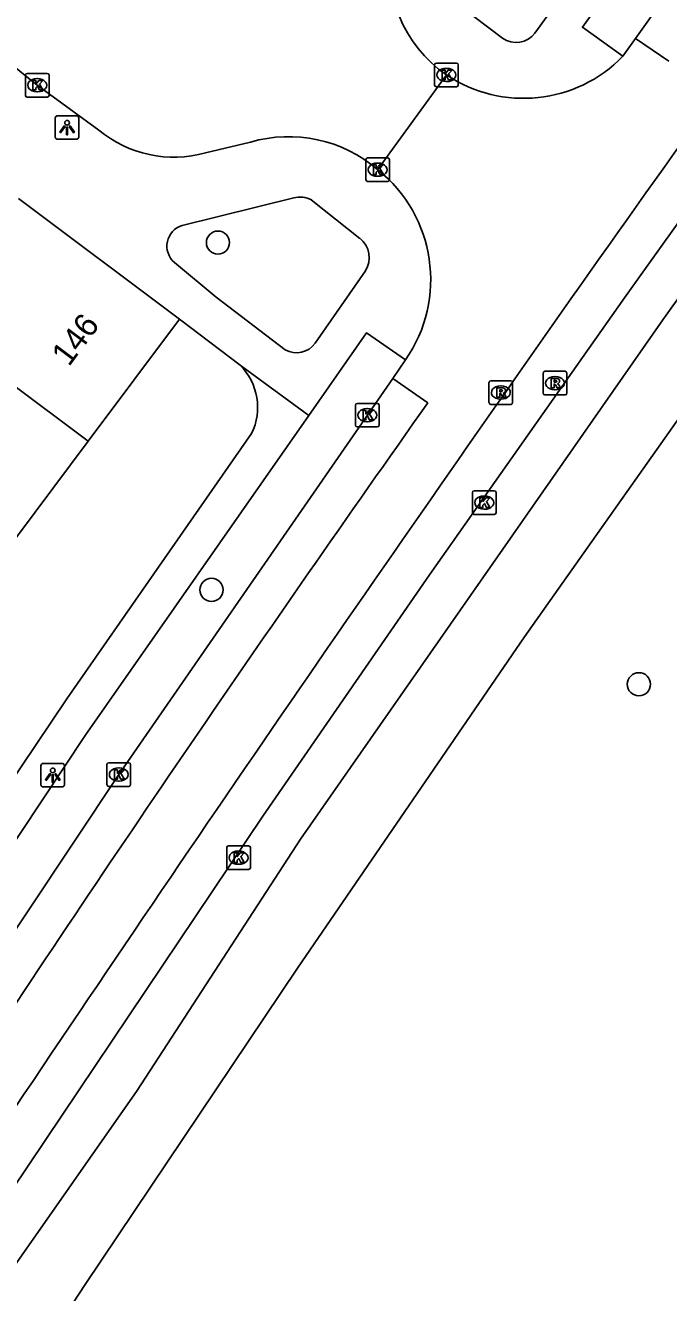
# Model space of a CAD drawing. Extents: x 159040 to 160094, y 381214 to 382518.
# Drawn here: x 159439.8 to 159467.1, y 381851.3 to 381904.9 of the extents above; entities that cross this region are included whole.
import ezdxf

# ---------------------------------------------------------------- set-up
doc = ezdxf.new("R2010")
doc.units = 0
for name, color, linetype in [('IMGEO_Boom', 7, 'Continuous'), ('IMGEO_Kolk', 7, 'Continuous'), ('IMGEO_Lichtpunt', 7, 'Continuous'), ('IMGEO_Pand', 7, 'Continuous'), ('IMGEO_Pand_nummerreeks', 7, 'Continuous'), ('IMGEO_Rijbaan_lokaal_gesloten', 7, 'Continuous'), ('IMGEO_Rijbaan_lokaal_open', 7, 'Continuous'), ('IMGEO_Rioolput', 7, 'Continuous'), ('IMGEO_Voetpad_open', 7, 'Continuous')]:
    doc.layers.add(name, color=color, linetype=linetype)

msp = doc.modelspace()

# ---------------------------------------------------------------- linework, layer by layer
at = {"layer": 'IMGEO_Boom'}
for centre in [(159447.981, 381895.749), (159447.707, 381881.057), (159465.799, 381877.064)]:
    msp.add_circle(centre, 0.489, dxfattribs=at)
at = {"layer": 'IMGEO_Kolk'}
for p, q in [((159457.151, 381902.415), (159457.151, 381903.267)), ((159457.226, 381903.341), (159458.078, 381903.341)), ((159457.639, 381903.121), (159457.664, 381903.121)), ((159458.152, 381903.267), (159458.152, 381902.415)), ((159439.828, 381901.979), (159439.828, 381902.831)), ((159439.903, 381902.905), (159440.755, 381902.905)), ((159440.316, 381902.685), (159440.341, 381902.685)), ((159440.829, 381902.831), (159440.829, 381901.979)), ((159457.662, 381902.561), (159457.637, 381902.561)), ((159440.339, 381902.125), (159440.314, 381902.125)), ((159458.078, 381902.341), (159457.226, 381902.341)), ((159440.755, 381901.905), (159439.903, 381901.905)), ((159454.315, 381899.333), (159455.167, 381899.333)), ((159454.24, 381898.407), (159454.24, 381899.259)), ((159454.728, 381899.113), (159454.753, 381899.113)), ((159455.241, 381899.259), (159455.241, 381898.407)), ((159455.167, 381898.333), (159454.315, 381898.333)), ((159454.751, 381898.553), (159454.726, 381898.553)), ((159453.8, 381888.022), (159453.8, 381888.874)), ((159453.875, 381888.948), (159454.727, 381888.948)), ((159454.288, 381888.728), (159454.313, 381888.728)), ((159454.801, 381888.874), (159454.801, 381888.022)), ((159454.311, 381888.168), (159454.286, 381888.168)), ((159454.727, 381887.948), (159453.875, 381887.948)), ((159458.751, 381884.322), (159458.751, 381885.174)), ((159458.826, 381885.248), (159459.678, 381885.248)), ((159459.239, 381885.028), (159459.264, 381885.028)), ((159459.752, 381885.174), (159459.752, 381884.322)), ((159459.262, 381884.468), (159459.237, 381884.468)), ((159459.678, 381884.248), (159458.826, 381884.248)), ((159443.282, 381872.817), (159443.282, 381873.669)), ((159443.357, 381873.743), (159444.209, 381873.743)), ((159444.283, 381873.669), (159444.283, 381872.817)), ((159443.77, 381873.523), (159443.795, 381873.523)), ((159444.209, 381872.743), (159443.357, 381872.743)), ((159443.793, 381872.963), (159443.768, 381872.963)), ((159448.351, 381869.3), (159448.351, 381870.152)), ((159448.426, 381870.226), (159449.278, 381870.226)), ((159448.839, 381870.006), (159448.864, 381870.006)), ((159449.352, 381870.152), (159449.352, 381869.3)), ((159448.862, 381869.446), (159448.837, 381869.446)), ((159449.278, 381869.226), (159448.426, 381869.226))]:
    msp.add_line(p, q, dxfattribs=at)
for points in [[(159457.151, 381902.415), (159457.151, 381903.267)], [(159457.226, 381903.341), (159458.078, 381903.341)], [(159458.152, 381903.267), (159458.152, 381902.415)], [(159439.828, 381901.979), (159439.828, 381902.831)], [(159439.903, 381902.905), (159440.755, 381902.905)], [(159440.149, 381902.605), (159440.272, 381902.605), (159440.272, 381902.454), (159440.402, 381902.605), (159440.566, 381902.605), (159440.42, 381902.454), (159440.573, 381902.205), (159440.421, 381902.205), (159440.336, 381902.369), (159440.272, 381902.302), (159440.272, 381902.205), (159440.149, 381902.205), (159440.149, 381902.605)], [(159440.829, 381902.831), (159440.829, 381901.979)], [(159457.472, 381903.041), (159457.595, 381903.041), (159457.595, 381902.89), (159457.725, 381903.041), (159457.889, 381903.041), (159457.743, 381902.89), (159457.896, 381902.641), (159457.744, 381902.641), (159457.659, 381902.805), (159457.595, 381902.738), (159457.595, 381902.641), (159457.472, 381902.641), (159457.472, 381903.041)], [(159458.078, 381902.341), (159457.226, 381902.341)], [(159440.755, 381901.905), (159439.903, 381901.905)], [(159454.315, 381899.333), (159455.167, 381899.333)], [(159454.24, 381898.407), (159454.24, 381899.259)], [(159454.561, 381899.033), (159454.684, 381899.033), (159454.684, 381898.882), (159454.814, 381899.033), (159454.978, 381899.033), (159454.832, 381898.882), (159454.985, 381898.633), (159454.833, 381898.633), (159454.748, 381898.797), (159454.684, 381898.73), (159454.684, 381898.633), (159454.561, 381898.633), (159454.561, 381899.033)], [(159455.241, 381899.259), (159455.241, 381898.407)], [(159455.167, 381898.333), (159454.315, 381898.333)], [(159453.8, 381888.022), (159453.8, 381888.874)], [(159453.875, 381888.948), (159454.727, 381888.948)], [(159454.121, 381888.648), (159454.244, 381888.648), (159454.244, 381888.497), (159454.374, 381888.648), (159454.538, 381888.648), (159454.392, 381888.497), (159454.545, 381888.248), (159454.393, 381888.248), (159454.308, 381888.412), (159454.244, 381888.345), (159454.244, 381888.248), (159454.121, 381888.248), (159454.121, 381888.648)], [(159454.801, 381888.874), (159454.801, 381888.022)], [(159454.727, 381887.948), (159453.875, 381887.948)], [(159458.751, 381884.322), (159458.751, 381885.174)], [(159458.826, 381885.248), (159459.678, 381885.248)], [(159459.072, 381884.948), (159459.195, 381884.948), (159459.195, 381884.797), (159459.325, 381884.948), (159459.489, 381884.948), (159459.343, 381884.797), (159459.496, 381884.548), (159459.344, 381884.548), (159459.259, 381884.712), (159459.195, 381884.645), (159459.195, 381884.548), (159459.072, 381884.548), (159459.072, 381884.948)], [(159459.752, 381885.174), (159459.752, 381884.322)], [(159459.678, 381884.248), (159458.826, 381884.248)], [(159443.282, 381872.817), (159443.282, 381873.669)], [(159443.357, 381873.743), (159444.209, 381873.743)], [(159444.283, 381873.669), (159444.283, 381872.817)], [(159443.603, 381873.443), (159443.726, 381873.443), (159443.726, 381873.292), (159443.856, 381873.443), (159444.02, 381873.443), (159443.874, 381873.292), (159444.027, 381873.043), (159443.875, 381873.043), (159443.79, 381873.207), (159443.726, 381873.14), (159443.726, 381873.043), (159443.603, 381873.043), (159443.603, 381873.443)], [(159444.209, 381872.743), (159443.357, 381872.743)], [(159448.351, 381869.3), (159448.351, 381870.152)], [(159448.426, 381870.226), (159449.278, 381870.226)], [(159448.672, 381869.926), (159448.795, 381869.926), (159448.795, 381869.775), (159448.925, 381869.926), (159449.089, 381869.926), (159448.943, 381869.775), (159449.096, 381869.526), (159448.944, 381869.526), (159448.859, 381869.69), (159448.795, 381869.623), (159448.795, 381869.526), (159448.672, 381869.526), (159448.672, 381869.926)], [(159449.352, 381870.152), (159449.352, 381869.3)], [(159449.278, 381869.226), (159448.426, 381869.226)]]:
    msp.add_lwpolyline(points, dxfattribs=at)
for centre, start, end in [((159457.228, 381903.265), 91.552, 178.448), ((159457.228, 381903.265), 91.552, 178.448), ((159458.076, 381903.265), 1.552, 88.448), ((159458.076, 381903.265), 1.552, 88.448), ((159439.905, 381902.829), 91.552, 178.448), ((159439.905, 381902.829), 91.552, 178.448), ((159440.753, 381902.829), 1.552, 88.448), ((159440.753, 381902.829), 1.552, 88.448), ((159439.905, 381901.981), 181.552, 268.448), ((159439.905, 381901.981), 181.552, 268.448), ((159440.753, 381901.981), 271.552, 358.448), ((159440.753, 381901.981), 271.552, 358.448), ((159457.228, 381902.417), 181.552, 268.448), ((159457.228, 381902.417), 181.552, 268.448), ((159458.076, 381902.417), 271.552, 358.448), ((159458.076, 381902.417), 271.552, 358.448), ((159454.317, 381899.257), 91.552, 178.448), ((159454.317, 381899.257), 91.552, 178.448), ((159455.165, 381899.257), 1.552, 88.448), ((159455.165, 381899.257), 1.552, 88.448), ((159454.317, 381898.409), 181.552, 268.448), ((159454.317, 381898.409), 181.552, 268.448), ((159455.165, 381898.409), 271.552, 358.448), ((159455.165, 381898.409), 271.552, 358.448), ((159453.877, 381888.872), 91.552, 178.448), ((159453.877, 381888.872), 91.552, 178.448), ((159454.725, 381888.872), 1.552, 88.448), ((159454.725, 381888.872), 1.552, 88.448), ((159453.877, 381888.024), 181.552, 268.448), ((159453.877, 381888.024), 181.552, 268.448), ((159454.725, 381888.024), 271.552, 358.448), ((159454.725, 381888.024), 271.552, 358.448), ((159458.828, 381885.172), 91.552, 178.448), ((159458.828, 381885.172), 91.552, 178.448), ((159459.676, 381885.172), 1.552, 88.448), ((159459.676, 381885.172), 1.552, 88.448), ((159458.828, 381884.324), 181.552, 268.448), ((159458.828, 381884.324), 181.552, 268.448), ((159459.676, 381884.324), 271.552, 358.448), ((159459.676, 381884.324), 271.552, 358.448), ((159443.359, 381873.667), 91.552, 178.448), ((159443.359, 381873.667), 91.552, 178.448), ((159444.207, 381873.667), 1.552, 88.448), ((159444.207, 381873.667), 1.552, 88.448), ((159443.359, 381872.819), 181.552, 268.448), ((159443.359, 381872.819), 181.552, 268.448), ((159444.207, 381872.819), 271.552, 358.448), ((159444.207, 381872.819), 271.552, 358.448), ((159448.428, 381870.15), 91.552, 178.448), ((159448.428, 381870.15), 91.552, 178.448), ((159449.276, 381870.15), 1.552, 88.448), ((159449.276, 381870.15), 1.552, 88.448), ((159448.428, 381869.302), 181.552, 268.448), ((159448.428, 381869.302), 181.552, 268.448), ((159449.276, 381869.302), 271.552, 358.448), ((159449.276, 381869.302), 271.552, 358.448)]:
    msp.add_arc(centre, 0.0765, start, end, dxfattribs=at)
for centre, major_axis, ratio, start_param, end_param in [((159457.638, 381902.841), (-0.387, 0.002), 0.722429, 4.712389, 7.853982), ((159457.663, 381902.841), (-0.39, 0.002), 0.717154, 1.570796, 4.712389), ((159440.315, 381902.405), (-0.387, 0.002), 0.722429, 4.712389, 7.853982), ((159440.34, 381902.405), (-0.39, 0.002), 0.717154, 1.570796, 4.712389), ((159454.727, 381898.833), (-0.387, 0.002), 0.722429, 4.712389, 7.853982), ((159454.752, 381898.833), (-0.39, 0.002), 0.717154, 1.570796, 4.712389), ((159454.287, 381888.448), (-0.387, 0.002), 0.722429, 4.712389, 7.853982), ((159454.312, 381888.448), (-0.39, 0.002), 0.717154, 1.570796, 4.712389), ((159459.238, 381884.748), (-0.387, 0.002), 0.722429, 4.712389, 7.853982), ((159459.263, 381884.748), (-0.39, 0.002), 0.717154, 1.570796, 4.712389), ((159443.769, 381873.243), (-0.387, 0.002), 0.722429, 4.712389, 7.853982), ((159443.794, 381873.243), (-0.39, 0.002), 0.717154, 1.570796, 4.712389), ((159448.838, 381869.726), (-0.387, 0.002), 0.722429, 4.712389, 7.853982), ((159448.863, 381869.726), (-0.39, 0.002), 0.717154, 1.570796, 4.712389)]:
    msp.add_ellipse(centre, major_axis=major_axis, ratio=ratio, start_param=start_param, end_param=end_param, dxfattribs=at)
at = {"layer": 'IMGEO_Lichtpunt'}
for p, q in [((159441.094, 381901.02), (159441.094, 381900.213)), ((159441.094, 381901.02), (159441.094, 381900.213)), ((159441.996, 381901.115), (159441.188, 381901.115)), ((159441.996, 381901.115), (159441.188, 381901.115)), ((159442.09, 381900.213), (159442.09, 381901.02)), ((159442.09, 381900.213), (159442.09, 381901.02)), ((159441.188, 381900.119), (159441.996, 381900.119)), ((159441.188, 381900.119), (159441.996, 381900.119)), ((159440.486, 381873.619), (159440.486, 381872.812)), ((159440.486, 381873.619), (159440.486, 381872.812)), ((159441.388, 381873.714), (159440.58, 381873.714)), ((159441.388, 381873.714), (159440.58, 381873.714)), ((159441.482, 381872.812), (159441.482, 381873.619)), ((159441.482, 381872.812), (159441.482, 381873.619)), ((159440.58, 381872.718), (159441.388, 381872.718)), ((159440.58, 381872.718), (159441.388, 381872.718))]:
    msp.add_line(p, q, dxfattribs=at)
for points in [[(159441.468, 381900.684), (159441.507, 381900.656), (159441.319, 381900.394), (159441.281, 381900.421), (159441.468, 381900.684)], [(159441.57, 381900.636), (159441.617, 381900.636), (159441.617, 381900.314), (159441.57, 381900.314), (159441.57, 381900.636)], [(159441.68, 381900.656), (159441.718, 381900.683), (159441.905, 381900.421), (159441.866, 381900.393), (159441.68, 381900.656)], [(159440.86, 381873.283), (159440.899, 381873.255), (159440.711, 381872.993), (159440.673, 381873.02), (159440.86, 381873.283)], [(159440.962, 381873.235), (159441.009, 381873.235), (159441.009, 381872.913), (159440.962, 381872.913), (159440.962, 381873.235)], [(159441.072, 381873.255), (159441.11, 381873.282), (159441.297, 381873.02), (159441.258, 381872.992), (159441.072, 381873.255)]]:
    msp.add_lwpolyline(points, dxfattribs=at)
for centre in [(159441.593, 381900.818), (159440.985, 381873.417)]:
    msp.add_circle(centre, 0.0994, dxfattribs=at)
for centre, start, end in [((159441.188, 381901.02), 90, 180), ((159441.188, 381901.02), 90, 180), ((159441.996, 381901.02), 0, 90), ((159441.996, 381901.02), 0, 90), ((159441.188, 381900.213), 180, 270), ((159441.188, 381900.213), 180, 270), ((159441.996, 381900.213), 270, 0), ((159441.996, 381900.213), 270, 360), ((159440.58, 381873.619), 90, 180), ((159440.58, 381873.619), 90, 180), ((159441.388, 381873.619), 0, 90), ((159441.388, 381873.619), 0, 90), ((159440.58, 381872.812), 180, 270), ((159440.58, 381872.812), 180, 270), ((159441.388, 381872.812), 270, 0), ((159441.388, 381872.812), 270, 360)]:
    msp.add_arc(centre, 0.0946, start, end, dxfattribs=at)
at = {"layer": 'IMGEO_Pand'}
for points in [[(159439.535, 381897.61), (159446.346, 381892.511)], [(159435.669, 381892.445), (159442.48, 381887.347)], [(159442.48, 381887.347), (159446.346, 381892.511)], [(159438.729, 381882.336), (159442.48, 381887.347)]]:
    msp.add_lwpolyline(points, dxfattribs=at)
at = {"layer": 'IMGEO_Rijbaan_lokaal_gesloten'}
for points in [[(159465.652, 381904.379), (159471.659, 381912.808), (159490.948, 381938.645)], [(159437.829, 381853.565), (159449.873, 381871.488), (159456.94, 381881.697), (159465.19, 381893.41), (159472.544, 381903.698), (159479.948, 381913.867), (159495.744, 381934.93)], [(159465.119, 381903.631), (159465.652, 381904.379)], [(159467.06, 381903.419), (159465.652, 381904.379)], [(159457.652, 381902.841), (159454.741, 381898.833)], [(159455.918, 381890.785), (159455.378, 381890.005)], [(159434.135, 381858.768), (159443.783, 381873.243), (159455.378, 381890.005)], [(159455.378, 381890.005), (159456.871, 381888.974)]]:
    msp.add_lwpolyline(points, dxfattribs=at)
for centre, radius, start, end in [((160434.29, 381209.321), 1188.054, 142.856623, 144.979329), ((159460.912, 381907.715), 5.863, 236.2247, 315.854), ((159451.042, 381894.182), 5.943, 325.1376, 51.5031), ((160909.944, 380872.844), 1770.685, 144.89547, 146.329009), ((160300.096, 381291.454), 1033.469, 144.678103, 146.627325)]:
    msp.add_arc(centre, radius, start, end, dxfattribs=at)
at = {"layer": 'IMGEO_Rijbaan_lokaal_open'}
for points in [[(159430.348, 381910.174), (159433.049, 381908.101), (159438.861, 381903.597), (159440.329, 381902.405), (159442.942, 381900.503)], [(159447.447, 381899.548), (159449.355, 381899.998)]]:
    msp.add_lwpolyline(points, dxfattribs=at)
for centre, radius, start, end in [((159460.844, 381907.452), 5.608, 168.7845, 235.306), ((159446.107, 381904.332), 4.968, 230.4185, 285.644), ((159450.98, 381894.476), 5.756, 49.1964, 106.3933)]:
    msp.add_arc(centre, radius, start, end, dxfattribs=at)
at = {"layer": 'IMGEO_Rioolput'}
for p, q in [((159461.747, 381889.377), (159461.747, 381890.229)), ((159461.822, 381890.303), (159462.674, 381890.303)), ((159462.748, 381890.229), (159462.748, 381889.377)), ((159459.454, 381888.977), (159459.454, 381889.829)), ((159459.529, 381889.903), (159460.381, 381889.903)), ((159459.942, 381889.683), (159459.967, 381889.683)), ((159460.455, 381889.829), (159460.455, 381888.977)), ((159462.235, 381890.083), (159462.26, 381890.083)), ((159459.965, 381889.123), (159459.94, 381889.123)), ((159462.674, 381889.303), (159461.822, 381889.303)), ((159462.258, 381889.523), (159462.233, 381889.523)), ((159460.381, 381888.903), (159459.529, 381888.903))]:
    msp.add_line(p, q, dxfattribs=at)
for points in [[(159461.747, 381889.377), (159461.747, 381890.229)], [(159461.822, 381890.303), (159462.674, 381890.303)], [(159462.748, 381890.229), (159462.748, 381889.377)], [(159459.454, 381888.977), (159459.454, 381889.829)], [(159459.529, 381889.903), (159460.381, 381889.903)], [(159460.455, 381889.829), (159460.455, 381888.977)], [(159462.336, 381890.001), (159462.084, 381890.003), (159462.084, 381889.603)], [(159462.084, 381889.603), (159462.208, 381889.603), (159462.208, 381889.765), (159462.219, 381889.765)], [(159462.262, 381889.922), (159462.208, 381889.922), (159462.208, 381889.841)], [(159462.208, 381889.841), (159462.26, 381889.841)], [(159462.266, 381889.736), (159462.337, 381889.603), (159462.477, 381889.603), (159462.412, 381889.729)], [(159460.043, 381889.601), (159459.791, 381889.603), (159459.791, 381889.203)], [(159459.791, 381889.203), (159459.915, 381889.203), (159459.915, 381889.365), (159459.926, 381889.365)], [(159459.969, 381889.522), (159459.915, 381889.522), (159459.915, 381889.441)], [(159459.915, 381889.441), (159459.967, 381889.441)], [(159459.973, 381889.336), (159460.044, 381889.203), (159460.184, 381889.203), (159460.119, 381889.329)], [(159462.674, 381889.303), (159461.822, 381889.303)], [(159460.381, 381888.903), (159459.529, 381888.903)]]:
    msp.add_lwpolyline(points, dxfattribs=at)
for centre, radius, start, end in [((159461.824, 381890.227), 0.0765, 91.552, 178.448), ((159461.824, 381890.227), 0.0765, 91.552, 178.448), ((159462.672, 381890.227), 0.0765, 1.552, 88.448), ((159462.672, 381890.227), 0.0765, 1.552, 88.448), ((159459.531, 381889.827), 0.0765, 91.552, 178.448), ((159459.531, 381889.827), 0.0765, 91.552, 178.448), ((159460.379, 381889.827), 0.0765, 1.552, 88.448), ((159460.379, 381889.827), 0.0765, 1.552, 88.448), ((159462.218, 381889.712), 0.0533, 26.0293, 88.6989), ((159462.244, 381890.03), 0.19, 274.7715, 282.9687), ((159462.268, 381889.826), 0.0964, 77.0061, 93.1865), ((159462.282, 381889.883), 0.0378, 276.6634, 79.6772), ((159462.335, 381889.891), 0.109, 350.3612, 89.416), ((159462.333, 381889.891), 0.112, 277.5842, 350.9817), ((159462.317, 381889.676), 0.108, 29.5134, 73.7905), ((159459.925, 381889.312), 0.0533, 26.0293, 88.6989), ((159459.951, 381889.63), 0.19, 274.7715, 282.9687), ((159459.975, 381889.426), 0.0964, 77.0061, 93.1865), ((159459.989, 381889.483), 0.0378, 276.6634, 79.6772), ((159460.042, 381889.491), 0.109, 350.3612, 89.416), ((159460.04, 381889.491), 0.112, 277.5842, 350.9817), ((159460.024, 381889.276), 0.108, 29.5134, 73.7905), ((159461.824, 381889.379), 0.0765, 181.552, 268.448), ((159461.824, 381889.379), 0.0765, 181.552, 268.448), ((159462.672, 381889.379), 0.0765, 271.552, 358.448), ((159462.672, 381889.379), 0.0765, 271.552, 358.448), ((159459.531, 381888.979), 0.0765, 181.552, 268.448), ((159459.531, 381888.979), 0.0765, 181.552, 268.448), ((159460.379, 381888.979), 0.0765, 271.552, 358.448), ((159460.379, 381888.979), 0.0765, 271.552, 358.448)]:
    msp.add_arc(centre, radius, start, end, dxfattribs=at)
for centre, major_axis, ratio, start_param, end_param in [((159459.941, 381889.403), (-0.387, 0.002), 0.722429, 4.712389, 7.853982), ((159459.966, 381889.403), (-0.39, 0.002), 0.717154, 1.570796, 4.712389), ((159462.234, 381889.803), (-0.387, 0.002), 0.722429, 4.712389, 7.853982), ((159462.259, 381889.803), (-0.39, 0.002), 0.717154, 1.570796, 4.712389)]:
    msp.add_ellipse(centre, major_axis=major_axis, ratio=ratio, start_param=start_param, end_param=end_param, dxfattribs=at)
at = {"layer": 'IMGEO_Voetpad_open'}
for points in [[(159468.044, 381911.321), (159463.409, 381904.86), (159465.119, 381903.631)], [(159465.229, 381909.914), (159461.401, 381904.609)], [(159460.022, 381904.395), (159458.184, 381905.789)], [(159473.99, 381902.501), (159466.818, 381892.482), (159451.473, 381870.513), (159444.556, 381859.878), (159439.172, 381852.179)], [(159446.468, 381896.473), (159451.189, 381897.64)], [(159451.933, 381897.557), (159453.993, 381895.926)], [(159436.502, 381842.757), (159442.358, 381851.669), (159451.35, 381865.049), (159460.955, 381879.064), (159469.411, 381891.03), (159472.853, 381895.902)], [(159450.824, 381891.213), (159447.904, 381893.439), (159446.137, 381894.91)], [(159454.224, 381894.557), (159452.093, 381891.497)], [(159446.346, 381892.511), (159448.923, 381890.559)], [(159451.824, 381888.437), (159454.27, 381891.937), (159455.918, 381890.785)], [(159448.923, 381890.559), (159451.824, 381888.437)], [(159434.135, 381858.768), (159432.365, 381859.863), (159442.359, 381874.892), (159451.824, 381888.437)], [(159449.403, 381887.672), (159441.586, 381876.449), (159436.408, 381868.767), (159428.734, 381857.011)]]:
    msp.add_lwpolyline(points, dxfattribs=at)
for centre, radius, start, end in [((159460.597, 381905.238), 1.021, 235.7031, 321.939), ((159451.457, 381896.662), 1.014, 61.9657, 105.3032), ((159446.732, 381895.601), 0.912, 106.8471, 229.2389), ((159453.338, 381895.111), 1.046, 327.9773, 51.1781), ((159451.303, 381892.051), 0.965, 240.2566, 324.9731), ((159447.139, 381888.779), 2.52, 333.9483, 44.9312)]:
    msp.add_arc(centre, radius, start, end, dxfattribs=at)

# ---------------------------------------------------------------- texts
at = {"layer": 'IMGEO_Pand_nummerreeks'}
msp.add_text('146', height=1, rotation=53.1825, dxfattribs=at).set_placement((159441.668, 381890.469))

doc.saveas('drawing.dxf')
